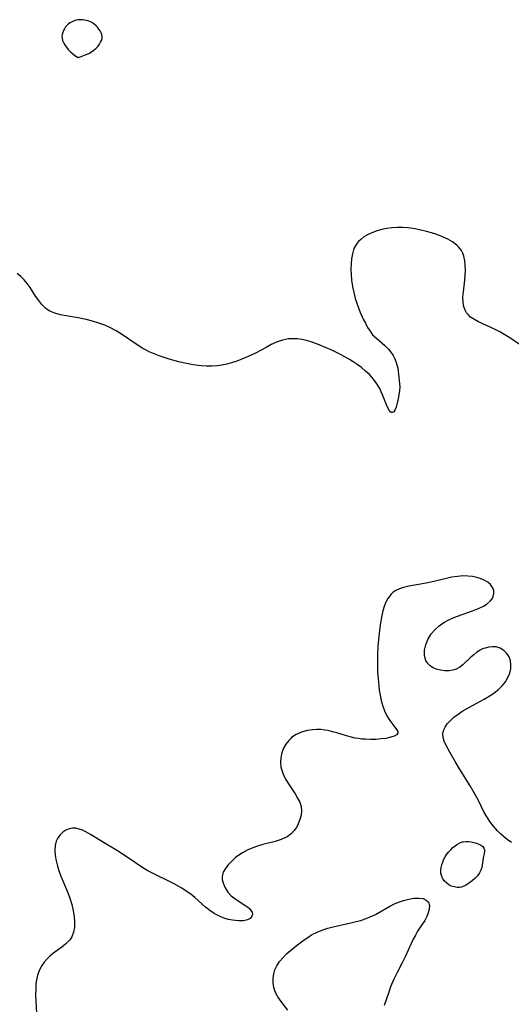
# Model space of a CAD drawing. Header units: metres. Extents: x 1073367 to 1082519, y 1569854 to 1574957.
# Tile 327 of 656: x 1076932 to 1077073, y 1572816 to 1573098. Entities that reach past the tile are written whole.
import ezdxf

# ---------------------------------------------------------------- set-up
doc = ezdxf.new("R2010")
doc.units = ezdxf.units.M
doc.layers.add('CGG_CurvaNivelLidar_v1', color=253, linetype='Continuous', lineweight=30)

msp = doc.modelspace()

# ---------------------------------------------------------------- linework, layer by layer
at = {"layer": 'CGG_CurvaNivelLidar_v1'}
for p, q in [((1076944.5813, 1573095.8865, 69), (1076944.3064, 1573095.3628, 69)), ((1076944.9123, 1573096.3783, 69), (1076944.5813, 1573095.8865, 69)), ((1076945.3009, 1573096.8264, 69), (1076944.9123, 1573096.3783, 69)), ((1076945.7568, 1573097.2262, 69), (1076945.3009, 1573096.8264, 69)), ((1076946.2617, 1573097.5729, 69), (1076945.7568, 1573097.2262, 69)), ((1076946.8029, 1573097.8697, 69), (1076946.2617, 1573097.5729, 69)), ((1076947.3712, 1573098.1151, 69), (1076946.8029, 1573097.8697, 69)), ((1076947.96, 1573098.3028, 69), (1076947.3712, 1573098.1151, 69)), ((1076948.5649, 1573098.4215, 69), (1076947.96, 1573098.3028, 69)), ((1076949.1629, 1573098.4611, 69), (1076948.5649, 1573098.4215, 69)), ((1076949.7666, 1573098.4357, 69), (1076949.1629, 1573098.4611, 69)), ((1076950.3699, 1573098.3559, 69), (1076949.7666, 1573098.4357, 69)), ((1076950.9666, 1573098.2276, 69), (1076950.3699, 1573098.3559, 69)), ((1076951.5499, 1573098.0525, 69), (1076950.9666, 1573098.2276, 69)), ((1076952.1119, 1573097.8279, 69), (1076951.5499, 1573098.0525, 69)), ((1076952.6429, 1573097.5474, 69), (1076952.1119, 1573097.8279, 69)), ((1076953.1712, 1573097.1757, 69), (1076952.6429, 1573097.5474, 69)), ((1076953.6557, 1573096.7466, 69), (1076953.1712, 1573097.1757, 69)), ((1076954.0985, 1573096.2758, 69), (1076953.6557, 1573096.7466, 69)), ((1076954.4977, 1573095.7754, 69), (1076954.0985, 1573096.2758, 69)), ((1076954.8462, 1573095.2542, 69), (1076954.4977, 1573095.7754, 69)), ((1076943.9443, 1573094.2553, 69), (1076943.8816, 1573093.6852, 69)), ((1076943.8816, 1573093.6852, 69), (1076943.9166, 1573093.1182, 69)), ((1076943.9166, 1573093.1182, 69), (1076944.0497, 1573092.5363, 69)), ((1076944.0911, 1573094.8166, 69), (1076943.9443, 1573094.2553, 69)), ((1076944.3064, 1573095.3628, 69), (1076944.0911, 1573094.8166, 69)), ((1076955.1314, 1573094.7189, 69), (1076954.8462, 1573095.2542, 69)), ((1076955.3335, 1573094.1746, 69), (1076955.1314, 1573094.7189, 69)), ((1076955.2166, 1573092.5226, 69), (1076955.378, 1573093.0734, 69)), ((1076955.424, 1573093.6252, 69), (1076955.3335, 1573094.1746, 69)), ((1076955.378, 1573093.0734, 69), (1076955.424, 1573093.6252, 69)), ((1076944.0497, 1573092.5363, 69), (1076944.3138, 1573091.898, 69)), ((1076944.3138, 1573091.898, 69), (1076944.6919, 1573091.228, 69)), ((1076944.6919, 1573091.228, 69), (1076945.1622, 1573090.5565, 69)), ((1076945.1622, 1573090.5565, 69), (1076945.7024, 1573089.9126, 69)), ((1076953.0585, 1573089.769, 69), (1076953.7097, 1573090.3292, 69)), ((1076953.7097, 1573090.3292, 69), (1076954.2475, 1573090.896, 69)), ((1076954.2475, 1573090.896, 69), (1076954.6481, 1573091.4373, 69)), ((1076954.6481, 1573091.4373, 69), (1076954.9667, 1573091.976, 69)), ((1076954.9667, 1573091.976, 69), (1076955.2166, 1573092.5226, 69)), ((1076945.7024, 1573089.9126, 69), (1076946.3495, 1573089.2618, 69)), ((1076946.3495, 1573089.2618, 69), (1076946.9976, 1573088.6939, 69)), ((1076946.9976, 1573088.6939, 69), (1076947.5921, 1573088.2251, 69)), ((1076947.5921, 1573088.2251, 69), (1076948.5, 1573087.5906, 69)), ((1076948.5, 1573087.5906, 69), (1076949.4324, 1573087.8917, 69)), ((1076949.4324, 1573087.8917, 69), (1076950.7959, 1573088.4379, 69)), ((1076950.7959, 1573088.4379, 69), (1076951.5616, 1573088.8106, 69)), ((1076951.5616, 1573088.8106, 69), (1076952.3223, 1573089.2494, 69)), ((1076952.3223, 1573089.2494, 69), (1076953.0585, 1573089.769, 69)), ((1077031.5132, 1573036.7498, 69), (1077030.4913, 1573036.1515, 69)), ((1077032.6134, 1573037.2716, 69), (1077031.5132, 1573036.7498, 69)), ((1077034.1924, 1573037.8664, 69), (1077032.6134, 1573037.2716, 69)), ((1077035.5843, 1573038.2784, 69), (1077034.1924, 1573037.8664, 69)), ((1077037.0194, 1573038.5994, 69), (1077035.5843, 1573038.2784, 69)), ((1077038.4891, 1573038.8107, 69), (1077037.0194, 1573038.5994, 69)), ((1077040.0476, 1573038.8977, 69), (1077038.4891, 1573038.8107, 69)), ((1077041.6256, 1573038.8667, 69), (1077040.0476, 1573038.8977, 69)), ((1077043.2129, 1573038.7385, 69), (1077041.6256, 1573038.8667, 69)), ((1077045.2372, 1573038.4551, 69), (1077043.2129, 1573038.7385, 69)), ((1077046.8352, 1573038.1449, 69), (1077045.2372, 1573038.4551, 69)), ((1077048.411, 1573037.7645, 69), (1077046.8352, 1573038.1449, 69)), ((1077049.9216, 1573037.3263, 69), (1077048.411, 1573037.7645, 69)), ((1077051.3931, 1573036.8341, 69), (1077049.9216, 1573037.3263, 69)), ((1077053.0127, 1573036.2141, 69), (1077051.3931, 1573036.8341, 69)), ((1077028.4137, 1573034.2486, 69), (1077027.6375, 1573032.8513, 69)), ((1077028.9503, 1573034.8885, 69), (1077028.4137, 1573034.2486, 69)), ((1077029.5674, 1573035.4678, 69), (1077028.9503, 1573034.8885, 69)), ((1077030.4913, 1573036.1515, 69), (1077029.5674, 1573035.4678, 69)), ((1077054.5404, 1573035.519, 69), (1077053.0127, 1573036.2141, 69)), ((1077055.9398, 1573034.7232, 69), (1077054.5404, 1573035.519, 69)), ((1077057.1317, 1573033.824, 69), (1077055.9398, 1573034.7232, 69)), ((1077057.6673, 1573033.2997, 69), (1077057.1317, 1573033.824, 69)), ((1077027.1707, 1573031.3215, 69), (1077026.9314, 1573029.9188, 69)), ((1077027.6375, 1573032.8513, 69), (1077027.1707, 1573031.3215, 69)), ((1077058.4429, 1573032.2683, 69), (1077057.6673, 1573033.2997, 69)), ((1077058.8413, 1573031.4775, 69), (1077058.4429, 1573032.2683, 69)), ((1077059.1399, 1573030.6281, 69), (1077058.8413, 1573031.4775, 69)), ((1077026.8038, 1573028.4493, 69), (1077026.771, 1573026.934, 69)), ((1077026.9314, 1573029.9188, 69), (1077026.8038, 1573028.4493, 69)), ((1077059.4174, 1573029.345, 69), (1077059.1399, 1573030.6281, 69)), ((1077059.5566, 1573027.9932, 69), (1077059.4174, 1573029.345, 69)), ((1077059.5886, 1573026.596, 69), (1077059.5566, 1573027.9932, 69)), ((1076932.094, 1573024.8078, 69), (1076931.0277, 1573025.6667, 69)), ((1077026.771, 1573026.934, 69), (1077026.823, 1573025.3903, 69)), ((1077026.823, 1573025.3903, 69), (1077026.9615, 1573023.753, 69)), ((1077059.4265, 1573023.7491, 69), (1077059.5386, 1573025.1736, 69)), ((1077059.5386, 1573025.1736, 69), (1077059.5886, 1573026.596, 69)), ((1076933.0648, 1573023.8379, 69), (1076932.094, 1573024.8078, 69)), ((1076933.9408, 1573022.7783, 69), (1076933.0648, 1573023.8379, 69)), ((1076934.747, 1573021.6221, 69), (1076933.9408, 1573022.7783, 69)), ((1077026.9615, 1573023.753, 69), (1077027.2011, 1573021.9806, 69)), ((1077059.0248, 1573020.4487, 69), (1077059.4265, 1573023.7491, 69)), ((1076936.3411, 1573019.1423, 69), (1076934.747, 1573021.6221, 69)), ((1077027.2011, 1573021.9806, 69), (1077027.555, 1573020.2558, 69)), ((1077027.555, 1573020.2558, 69), (1077028.0146, 1573018.5509, 69)), ((1077058.8992, 1573018.9157, 69), (1077059.0248, 1573020.4487, 69)), ((1076937.2107, 1573017.9018, 69), (1076936.3411, 1573019.1423, 69)), ((1076938.1425, 1573016.7548, 69), (1076937.2107, 1573017.9018, 69)), ((1076939.1662, 1573015.7507, 69), (1076938.1425, 1573016.7548, 69)), ((1077028.0146, 1573018.5509, 69), (1077028.5601, 1573016.8755, 69)), ((1077028.5601, 1573016.8755, 69), (1077029.3444, 1573014.8203, 69)), ((1077058.9134, 1573017.4498, 69), (1077058.8992, 1573018.9157, 69)), ((1077059.1355, 1573016.0819, 69), (1077058.9134, 1573017.4498, 69)), ((1076939.633, 1573015.3845, 69), (1076939.1662, 1573015.7507, 69)), ((1076940.4116, 1573014.8967, 69), (1076939.633, 1573015.3845, 69)), ((1076941.853, 1573014.2773, 69), (1076940.4116, 1573014.8967, 69)), ((1076943.4243, 1573013.8378, 69), (1076941.853, 1573014.2773, 69)), ((1077029.3444, 1573014.8203, 69), (1077030.3132, 1573012.6229, 69)), ((1077059.5824, 1573014.9436, 69), (1077059.1355, 1573016.0819, 69)), ((1077059.9522, 1573014.3575, 69), (1077059.5824, 1573014.9436, 69)), ((1077060.3475, 1573013.8827, 69), (1077059.9522, 1573014.3575, 69)), ((1077061.1085, 1573013.1902, 69), (1077060.3475, 1573013.8827, 69)), ((1076945.0883, 1573013.5067, 69), (1076943.4243, 1573013.8378, 69)), ((1076948.5279, 1573012.9299, 69), (1076945.0883, 1573013.5067, 69)), ((1076950.7975, 1573012.4623, 69), (1076948.5279, 1573012.9299, 69)), ((1076952.621, 1573012.0024, 69), (1076950.7975, 1573012.4623, 69)), ((1076954.4263, 1573011.4594, 69), (1076952.621, 1573012.0024, 69)), ((1076956.1975, 1573010.8189, 69), (1076954.4263, 1573011.4594, 69)), ((1077030.3132, 1573012.6229, 69), (1077030.9203, 1573011.3987, 69)), ((1077030.9203, 1573011.3987, 69), (1077031.5553, 1573010.2246, 69)), ((1077062.1703, 1573012.4673, 69), (1077061.1085, 1573013.1902, 69)), ((1077063.3577, 1573011.8201, 69), (1077062.1703, 1573012.4673, 69)), ((1077067.9562, 1573009.6931, 69), (1077063.3577, 1573011.8201, 69)), ((1076957.8394, 1573010.0957, 69), (1076956.1975, 1573010.8189, 69)), ((1076959.4073, 1573009.2504, 69), (1076957.8394, 1573010.0957, 69)), ((1076960.9289, 1573008.3067, 69), (1076959.4073, 1573009.2504, 69)), ((1076965.49, 1573005.1974, 69), (1076960.9289, 1573008.3067, 69)), ((1077031.5553, 1573010.2246, 69), (1077032.2381, 1573009.1293, 69)), ((1077032.2381, 1573009.1293, 69), (1077033.0016, 1573008.1379, 69)), ((1077069.4501, 1573008.9368, 69), (1077067.9562, 1573009.6931, 69)), ((1077070.9229, 1573008.1174, 69), (1077069.4501, 1573008.9368, 69)), ((1077005.4639, 1573005.9655, 69), (1077003.9326, 1573005.2773, 69)), ((1077007.1349, 1573006.5435, 69), (1077005.4639, 1573005.9655, 69)), ((1077008.8341, 1573006.8963, 69), (1077007.1349, 1573006.5435, 69)), ((1077010.1235, 1573006.9808, 69), (1077008.8341, 1573006.8963, 69)), ((1077011.4226, 1573006.9227, 69), (1077010.1235, 1573006.9808, 69)), ((1077012.7245, 1573006.739, 69), (1077011.4226, 1573006.9227, 69)), ((1077014.0478, 1573006.4386, 69), (1077012.7245, 1573006.739, 69)), ((1077015.3686, 1573006.0487, 69), (1077014.0478, 1573006.4386, 69)), ((1077017.6621, 1573005.2275, 69), (1077015.3686, 1573006.0487, 69)), ((1077033.0016, 1573008.1379, 69), (1077034.1637, 1573006.9983, 69)), ((1077034.1637, 1573006.9983, 69), (1077036.5147, 1573004.9873, 69)), ((1077072.3589, 1573007.2326, 69), (1077070.9229, 1573008.1174, 69)), ((1077075.3278, 1573005.1881, 69), (1077072.3589, 1573007.2326, 69)), ((1076967.0644, 1573004.2151, 69), (1076965.49, 1573005.1974, 69)), ((1076968.2257, 1573003.5757, 69), (1076967.0644, 1573004.2151, 69)), ((1076968.9075, 1573003.2369, 69), (1076968.2257, 1573003.5757, 69)), ((1076970.3084, 1573002.6168, 69), (1076968.9075, 1573003.2369, 69)), ((1076971.7268, 1573002.0771, 69), (1076970.3084, 1573002.6168, 69)), ((1076999.4086, 1573002.8699, 69), (1076998.1956, 1573002.2576, 69)), ((1077002.4128, 1573004.496, 69), (1076999.4086, 1573002.8699, 69)), ((1077003.9326, 1573005.2773, 69), (1077002.4128, 1573004.496, 69)), ((1077019.6728, 1573004.403, 69), (1077017.6621, 1573005.2275, 69)), ((1077021.0569, 1573003.7697, 69), (1077019.6728, 1573004.403, 69)), ((1077023.7319, 1573002.4524, 69), (1077021.0569, 1573003.7697, 69)), ((1077036.5147, 1573004.9873, 69), (1077037.5448, 1573003.9582, 69)), ((1077037.5448, 1573003.9582, 69), (1077038.2423, 1573003.1147, 69)), ((1077038.2423, 1573003.1147, 69), (1077038.8619, 1573002.1733, 69)), ((1076973.1685, 1573001.5931, 69), (1076971.7268, 1573002.0771, 69)), ((1076974.6251, 1573001.1469, 69), (1076973.1685, 1573001.5931, 69)), ((1076977.378, 1573000.3641, 69), (1076974.6251, 1573001.1469, 69)), ((1076978.6736, 1573000.0341, 69), (1076977.378, 1573000.3641, 69)), ((1076980.095, 1572999.7297, 69), (1076978.6736, 1573000.0341, 69)), ((1076992.4964, 1573000.0354, 69), (1076991.1485, 1572999.6892, 69)), ((1076994.014, 1573000.5177, 69), (1076992.4964, 1573000.0354, 69)), ((1076995.5104, 1573001.0763, 69), (1076994.014, 1573000.5177, 69)), ((1076996.864, 1573001.6427, 69), (1076995.5104, 1573001.0763, 69)), ((1076998.1956, 1573002.2576, 69), (1076996.864, 1573001.6427, 69)), ((1077025.053, 1573001.7466, 69), (1077023.7319, 1573002.4524, 69)), ((1077026.3503, 1573000.9995, 69), (1077025.053, 1573001.7466, 69)), ((1077027.4544, 1573000.3088, 69), (1077026.3503, 1573000.9995, 69)), ((1077028.5307, 1572999.5851, 69), (1077027.4544, 1573000.3088, 69)), ((1077038.8619, 1573002.1733, 69), (1077039.3727, 1573001.1682, 69)), ((1077039.3727, 1573001.1682, 69), (1077039.7766, 1573000.1136, 69)), ((1077039.7766, 1573000.1136, 69), (1077040.1936, 1572998.4921, 69)), ((1076981.5278, 1572999.4838, 69), (1076980.095, 1572999.7297, 69)), ((1076982.9681, 1572999.296, 69), (1076981.5278, 1572999.4838, 69)), ((1076983.842, 1572999.2123, 69), (1076982.9681, 1572999.296, 69)), ((1076985.3682, 1572999.1294, 69), (1076983.842, 1572999.2123, 69)), ((1076986.8939, 1572999.1336, 69), (1076985.3682, 1572999.1294, 69)), ((1076988.4142, 1572999.2351, 69), (1076986.8939, 1572999.1336, 69)), ((1076989.7868, 1572999.4204, 69), (1076988.4142, 1572999.2351, 69)), ((1076991.1485, 1572999.6892, 69), (1076989.7868, 1572999.4204, 69)), ((1077029.7814, 1572998.6762, 69), (1077028.5307, 1572999.5851, 69)), ((1077030.9706, 1572997.715, 69), (1077029.7814, 1572998.6762, 69)), ((1077032.0766, 1572996.6871, 69), (1077030.9706, 1572997.715, 69)), ((1077040.1936, 1572998.4921, 69), (1077040.4565, 1572996.8461, 69)), ((1077033.2129, 1572995.4174, 69), (1077032.0766, 1572996.6871, 69)), ((1077034.2047, 1572994.067, 69), (1077033.2129, 1572995.4174, 69)), ((1077040.4565, 1572996.8461, 69), (1077040.723, 1572994.1553, 69)), ((1077040.723, 1572994.1553, 69), (1077040.7473, 1572993.1119, 69)), ((1077035.041, 1572992.6615, 69), (1077034.2047, 1572994.067, 69)), ((1077035.478, 1572991.77, 69), (1077035.041, 1572992.6615, 69)), ((1077035.8607, 1572990.8804, 69), (1077035.478, 1572991.77, 69)), ((1077040.6692, 1572992.0833, 69), (1077040.3024, 1572989.7363, 69)), ((1077040.7473, 1572993.1119, 69), (1077040.6692, 1572992.0833, 69)), ((1077036.9268, 1572988.05, 69), (1077035.8607, 1572990.8804, 69)), ((1077040.0475, 1572988.478, 69), (1077039.746, 1572987.3631, 69)), ((1077040.3024, 1572989.7363, 69), (1077040.0475, 1572988.478, 69)), ((1077037.4106, 1572986.9198, 69), (1077036.9268, 1572988.05, 69)), ((1077037.9264, 1572986.1199, 69), (1077037.4106, 1572986.9198, 69)), ((1077038.3023, 1572985.8391, 69), (1077037.9264, 1572986.1199, 69)), ((1077038.6043, 1572985.7873, 69), (1077038.3023, 1572985.8391, 69)), ((1077038.8823, 1572985.8874, 69), (1077038.6043, 1572985.7873, 69)), ((1077039.0549, 1572986.0281, 69), (1077038.8823, 1572985.8874, 69)), ((1077039.3783, 1572986.4763, 69), (1077039.0549, 1572986.0281, 69)), ((1077039.746, 1572987.3631, 69), (1077039.3783, 1572986.4763, 69)), ((1077054.156, 1572938.2375, 69.5), (1077049.6864, 1572937.1484, 69.5)), ((1077055.7482, 1572938.5696, 69.5), (1077054.156, 1572938.2375, 69.5)), ((1077057.3318, 1572938.8152, 69.5), (1077055.7482, 1572938.5696, 69.5)), ((1077058.8979, 1572938.9357, 69.5), (1077057.3318, 1572938.8152, 69.5)), ((1077060.2628, 1572938.9098, 69.5), (1077058.8979, 1572938.9357, 69.5)), ((1077061.5895, 1572938.7655, 69.5), (1077060.2628, 1572938.9098, 69.5)), ((1077062.8596, 1572938.5134, 69.5), (1077061.5895, 1572938.7655, 69.5)), ((1077063.8322, 1572938.2328, 69.5), (1077062.8596, 1572938.5134, 69.5)), ((1077064.9892, 1572937.7632, 69.5), (1077063.8322, 1572938.2328, 69.5)), ((1077065.9996, 1572937.1753, 69.5), (1077064.9892, 1572937.7632, 69.5)), ((1077040.6846, 1572935.2652, 69.5), (1077039.6132, 1572934.7319, 69.5)), ((1077041.851, 1572935.6654, 69.5), (1077040.6846, 1572935.2652, 69.5)), ((1077043.3876, 1572936.0236, 69.5), (1077041.851, 1572935.6654, 69.5)), ((1077048.38, 1572936.8657, 69.5), (1077043.3876, 1572936.0236, 69.5)), ((1077049.6864, 1572937.1484, 69.5), (1077048.38, 1572936.8657, 69.5)), ((1077066.8201, 1572936.4682, 69.5), (1077065.9996, 1572937.1753, 69.5)), ((1077067.3906, 1572935.6721, 69.5), (1077066.8201, 1572936.4682, 69.5)), ((1077067.7177, 1572934.8003, 69.5), (1077067.3906, 1572935.6721, 69.5)), ((1077067.7816, 1572933.9364, 69.5), (1077067.7177, 1572934.8003, 69.5)), ((1077037.3595, 1572932.5123, 69.5), (1077036.7658, 1572931.4127, 69.5)), ((1077038.285, 1572933.6847, 69.5), (1077037.3595, 1572932.5123, 69.5)), ((1077038.9147, 1572934.2495, 69.5), (1077038.285, 1572933.6847, 69.5)), ((1077039.6132, 1572934.7319, 69.5), (1077038.9147, 1572934.2495, 69.5)), ((1077066.7236, 1572931.7391, 69.5), (1077067.2293, 1572932.373, 69.5)), ((1077067.2293, 1572932.373, 69.5), (1077067.5808, 1572933.0513, 69.5)), ((1077067.5808, 1572933.0513, 69.5), (1077067.7816, 1572933.9364, 69.5)), ((1077036.2957, 1572930.2109, 69.5), (1077035.9275, 1572928.924, 69.5)), ((1077036.7658, 1572931.4127, 69.5), (1077036.2957, 1572930.2109, 69.5)), ((1077061.6229, 1572928.9131, 69.5), (1077063.5773, 1572929.7098, 69.5)), ((1077063.5773, 1572929.7098, 69.5), (1077064.7831, 1572930.3142, 69.5)), ((1077064.7831, 1572930.3142, 69.5), (1077065.8475, 1572930.985, 69.5)), ((1077065.8475, 1572930.985, 69.5), (1077066.7236, 1572931.7391, 69.5)), ((1077035.6324, 1572927.5754, 69.5), (1077035.1711, 1572924.8941, 69.5)), ((1077035.9275, 1572928.924, 69.5), (1077035.6324, 1572927.5754, 69.5)), ((1077053.3791, 1572925.5675, 69.5), (1077054.8339, 1572926.387, 69.5)), ((1077054.8339, 1572926.387, 69.5), (1077056.0827, 1572926.946, 69.5)), ((1077056.0827, 1572926.946, 69.5), (1077057.3726, 1572927.4366, 69.5)), ((1077057.3726, 1572927.4366, 69.5), (1077061.6229, 1572928.9131, 69.5)), ((1077035.1711, 1572924.8941, 69.5), (1077034.7597, 1572921.7248, 69.5)), ((1077049.819, 1572922.3478, 69.5), (1077050.841, 1572923.5375, 69.5)), ((1077050.841, 1572923.5375, 69.5), (1077052.0396, 1572924.6131, 69.5)), ((1077052.0396, 1572924.6131, 69.5), (1077053.3791, 1572925.5675, 69.5)), ((1077034.7597, 1572921.7248, 69.5), (1077034.5007, 1572918.7046, 69.5)), ((1077048.2401, 1572919.1892, 69.5), (1077048.8275, 1572920.6949, 69.5)), ((1077048.8275, 1572920.6949, 69.5), (1077049.667, 1572922.1358, 69.5)), ((1077049.667, 1572922.1358, 69.5), (1077049.819, 1572922.3478, 69.5)), ((1077034.5007, 1572918.7046, 69.5), (1077034.3763, 1572916.2042, 69.5)), ((1077047.9142, 1572917.6778, 69.5), (1077048.2401, 1572919.1892, 69.5)), ((1077064.5256, 1572918.0064, 69.5), (1077063.8068, 1572917.6534, 69.5)), ((1077065.2669, 1572918.2849, 69.5), (1077064.5256, 1572918.0064, 69.5)), ((1077066.3172, 1572918.5541, 69.5), (1077065.2669, 1572918.2849, 69.5)), ((1077067.3646, 1572918.6679, 69.5), (1077066.3172, 1572918.5541, 69.5)), ((1077068.3833, 1572918.5976, 69.5), (1077067.3646, 1572918.6679, 69.5)), ((1077069.5825, 1572918.2179, 69.5), (1077068.3833, 1572918.5976, 69.5)), ((1077070.651, 1572917.5536, 69.5), (1077069.5825, 1572918.2179, 69.5)), ((1077034.3763, 1572916.2042, 69.5), (1077034.3472, 1572914.8409, 69.5)), ((1077047.8827, 1572916.221, 69.5), (1077047.9142, 1572917.6778, 69.5)), ((1077048.0219, 1572915.4168, 69.5), (1077047.8827, 1572916.221, 69.5)), ((1077048.2873, 1572914.6708, 69.5), (1077048.0219, 1572915.4168, 69.5)), ((1077061.1934, 1572915.6252, 69.5), (1077058.9039, 1572913.4652, 69.5)), ((1077062.0271, 1572916.3737, 69.5), (1077061.1934, 1572915.6252, 69.5)), ((1077062.8939, 1572917.0638, 69.5), (1077062.0271, 1572916.3737, 69.5)), ((1077063.8068, 1572917.6534, 69.5), (1077062.8939, 1572917.0638, 69.5)), ((1077071.5368, 1572916.6492, 69.5), (1077070.651, 1572917.5536, 69.5)), ((1077072.1111, 1572915.7056, 69.5), (1077071.5368, 1572916.6492, 69.5)), ((1077072.4942, 1572914.6481, 69.5), (1077072.1111, 1572915.7056, 69.5)), ((1077034.3472, 1572914.8409, 69.5), (1077034.3501, 1572913.4784, 69.5)), ((1077034.3501, 1572913.4784, 69.5), (1077034.4178, 1572911.4609, 69.5)), ((1077048.9058, 1572913.7217, 69.5), (1077048.2873, 1572914.6708, 69.5)), ((1077049.6179, 1572913.0702, 69.5), (1077048.9058, 1572913.7217, 69.5)), ((1077050.3897, 1572912.5935, 69.5), (1077049.6179, 1572913.0702, 69.5)), ((1077051.2465, 1572912.2282, 69.5), (1077050.3897, 1572912.5935, 69.5)), ((1077052.4474, 1572911.9144, 69.5), (1077051.2465, 1572912.2282, 69.5)), ((1077057.9793, 1572912.7423, 69.5), (1077056.9877, 1572912.1985, 69.5)), ((1077058.9039, 1572913.4652, 69.5), (1077057.9793, 1572912.7423, 69.5)), ((1077072.3191, 1572911.0345, 69.5), (1077072.609, 1572912.2802, 69.5)), ((1077072.6685, 1572913.5135, 69.5), (1077072.4942, 1572914.6481, 69.5)), ((1077072.609, 1572912.2802, 69.5), (1077072.6685, 1572913.5135, 69.5)), ((1077034.4178, 1572911.4609, 69.5), (1077034.5482, 1572909.4586, 69.5)), ((1077034.5482, 1572909.4586, 69.5), (1077034.7244, 1572907.5793, 69.5)), ((1077053.6953, 1572911.7659, 69.5), (1077052.4474, 1572911.9144, 69.5)), ((1077054.9398, 1572911.7691, 69.5), (1077053.6953, 1572911.7659, 69.5)), ((1077055.9935, 1572911.9017, 69.5), (1077054.9398, 1572911.7691, 69.5)), ((1077056.9877, 1572912.1985, 69.5), (1077055.9935, 1572911.9017, 69.5)), ((1077071.0775, 1572908.5984, 69.5), (1077071.8148, 1572909.8114, 69.5)), ((1077071.8148, 1572909.8114, 69.5), (1077072.3191, 1572911.0345, 69.5)), ((1077034.7244, 1572907.5793, 69.5), (1077034.8967, 1572906.2281, 69.5)), ((1077069.0862, 1572906.3997, 69.5), (1077070.1572, 1572907.457, 69.5)), ((1077070.1572, 1572907.457, 69.5), (1077071.0775, 1572908.5984, 69.5)), ((1077034.8967, 1572906.2281, 69.5), (1077035.1106, 1572904.9013, 69.5)), ((1077035.1106, 1572904.9013, 69.5), (1077035.3698, 1572903.6064, 69.5)), ((1077064.9988, 1572903.6578, 69.5), (1077067.182, 1572904.9639, 69.5)), ((1077067.182, 1572904.9639, 69.5), (1077067.887, 1572905.4425, 69.5)), ((1077067.887, 1572905.4425, 69.5), (1077069.0862, 1572906.3997, 69.5)), ((1077035.3698, 1572903.6064, 69.5), (1077035.8124, 1572901.8936, 69.5)), ((1077035.8124, 1572901.8936, 69.5), (1077036.3827, 1572900.2891, 69.5)), ((1077058.8878, 1572900.2455, 69.5), (1077060.799, 1572901.3481, 69.5)), ((1077060.799, 1572901.3481, 69.5), (1077064.9988, 1572903.6578, 69.5)), ((1077036.3827, 1572900.2891, 69.5), (1077037.1058, 1572898.8135, 69.5)), ((1077037.1058, 1572898.8135, 69.5), (1077037.9199, 1572897.4937, 69.5)), ((1077055.2063, 1572897.4094, 69.5), (1077056.3006, 1572898.4091, 69.5)), ((1077056.3006, 1572898.4091, 69.5), (1077057.5387, 1572899.3555, 69.5)), ((1077057.5387, 1572899.3555, 69.5), (1077058.8878, 1572900.2455, 69.5)), ((1077037.9199, 1572897.4937, 69.5), (1077038.7494, 1572896.3476, 69.5)), ((1077038.7494, 1572896.3476, 69.5), (1077039.8718, 1572894.8893, 69.5)), ((1077053.3361, 1572894.6052, 69.5), (1077053.7714, 1572895.5658, 69.5)), ((1077053.7714, 1572895.5658, 69.5), (1077054.4062, 1572896.5031, 69.5)), ((1077054.4062, 1572896.5031, 69.5), (1077055.2063, 1572897.4094, 69.5)), ((1077009.7685, 1572892.5758, 69.5), (1077009.4989, 1572892.3506, 69.5)), ((1077011.0899, 1572893.4437, 69.5), (1077009.7685, 1572892.5758, 69.5)), ((1077012.5727, 1572894.1115, 69.5), (1077011.0899, 1572893.4437, 69.5)), ((1077014.1712, 1572894.5861, 69.5), (1077012.5727, 1572894.1115, 69.5)), ((1077015.8499, 1572894.8591, 69.5), (1077014.1712, 1572894.5861, 69.5)), ((1077017.0357, 1572894.9202, 69.5), (1077015.8499, 1572894.8591, 69.5)), ((1077018.2361, 1572894.8773, 69.5), (1077017.0357, 1572894.9202, 69.5)), ((1077019.2495, 1572894.7622, 69.5), (1077018.2361, 1572894.8773, 69.5)), ((1077020.2633, 1572894.5833, 69.5), (1077019.2495, 1572894.7622, 69.5)), ((1077021.5056, 1572894.2913, 69.5), (1077020.2633, 1572894.5833, 69.5)), ((1077022.7436, 1572893.9435, 69.5), (1077021.5056, 1572894.2913, 69.5)), ((1077025.45, 1572893.1091, 69.5), (1077022.7436, 1572893.9435, 69.5)), ((1077026.9241, 1572892.695, 69.5), (1077025.45, 1572893.1091, 69.5)), ((1077027.9094, 1572892.4676, 69.5), (1077026.9241, 1572892.695, 69.5)), ((1077028.8964, 1572892.292, 69.5), (1077027.9094, 1572892.4676, 69.5)), ((1077038.2567, 1572892.6697, 69.5), (1077036.7331, 1572892.357, 69.5)), ((1077039.2023, 1572892.9813, 69.5), (1077038.2567, 1572892.6697, 69.5)), ((1077039.8833, 1572893.3613, 69.5), (1077039.2023, 1572892.9813, 69.5)), ((1077039.8718, 1572894.8893, 69.5), (1077040.178, 1572894.3155, 69.5)), ((1077040.22, 1572893.8219, 69.5), (1077039.8833, 1572893.3613, 69.5)), ((1077040.178, 1572894.3155, 69.5), (1077040.22, 1572893.8219, 69.5)), ((1077053.1437, 1572893.6272, 69.5), (1077053.3361, 1572894.6052, 69.5)), ((1077053.2284, 1572892.6179, 69.5), (1077053.1437, 1572893.6272, 69.5)), ((1077053.542, 1572891.5865, 69.5), (1077053.2284, 1572892.6179, 69.5)), ((1077008.1025, 1572890.7299, 69.5), (1077007.4351, 1572889.5316, 69.5)), ((1077008.9418, 1572891.8071, 69.5), (1077008.1025, 1572890.7299, 69.5)), ((1077009.4989, 1572892.3506, 69.5), (1077008.9418, 1572891.8071, 69.5)), ((1077029.879, 1572892.1745, 69.5), (1077028.8964, 1572892.292, 69.5)), ((1077030.859, 1572892.1039, 69.5), (1077029.879, 1572892.1745, 69.5)), ((1077032.4131, 1572892.0608, 69.5), (1077030.859, 1572892.1039, 69.5)), ((1077033.9299, 1572892.0916, 69.5), (1077032.4131, 1572892.0608, 69.5)), ((1077035.3811, 1572892.1905, 69.5), (1077033.9299, 1572892.0916, 69.5)), ((1077036.7331, 1572892.357, 69.5), (1077035.3811, 1572892.1905, 69.5)), ((1077054.0166, 1572890.5222, 69.5), (1077053.542, 1572891.5865, 69.5)), ((1077055.2369, 1572888.226, 69.5), (1077054.0166, 1572890.5222, 69.5)), ((1077006.6425, 1572886.9006, 69.5), (1077006.5544, 1572885.4974, 69.5)), ((1077006.9434, 1572888.2459, 69.5), (1077006.6425, 1572886.9006, 69.5)), ((1077007.4351, 1572889.5316, 69.5), (1077006.9434, 1572888.2459, 69.5)), ((1077056.6394, 1572885.7307, 69.5), (1077055.2369, 1572888.226, 69.5)), ((1077006.5544, 1572885.4974, 69.5), (1077006.7, 1572884.0884, 69.5)), ((1077006.7, 1572884.0884, 69.5), (1077007.0045, 1572882.9354, 69.5)), ((1077057.8969, 1572883.6024, 69.5), (1077056.6394, 1572885.7307, 69.5)), ((1077007.0045, 1572882.9354, 69.5), (1077007.4518, 1572881.8052, 69.5)), ((1077007.4518, 1572881.8052, 69.5), (1077008.089, 1572880.5647, 69.5)), ((1077060.9496, 1572878.7811, 69.5), (1077057.8969, 1572883.6024, 69.5)), ((1077008.089, 1572880.5647, 69.5), (1077008.8184, 1572879.3527, 69.5)), ((1077008.8184, 1572879.3527, 69.5), (1077010.7363, 1572876.4338, 69.5)), ((1077061.7674, 1572877.439, 69.5), (1077060.9496, 1572878.7811, 69.5)), ((1077010.7363, 1572876.4338, 69.5), (1077011.4716, 1572875.2436, 69.5)), ((1077062.5307, 1572876.1019, 69.5), (1077061.7674, 1572877.439, 69.5)), ((1077063.2504, 1572874.7548, 69.5), (1077062.5307, 1572876.1019, 69.5)), ((1077011.4716, 1572875.2436, 69.5), (1077012.0734, 1572874.0595, 69.5)), ((1077012.0734, 1572874.0595, 69.5), (1077012.4632, 1572872.8608, 69.5)), ((1077012.4632, 1572872.8608, 69.5), (1077012.5798, 1572871.628, 69.5)), ((1077065.0245, 1572871.1495, 69.5), (1077063.2504, 1572874.7548, 69.5)), ((1077012.458, 1572870.3783, 69.5), (1077012.1504, 1572869.1304, 69.5)), ((1077012.5798, 1572871.628, 69.5), (1077012.458, 1572870.3783, 69.5)), ((1077065.616, 1572870.0585, 69.5), (1077065.0245, 1572871.1495, 69.5)), ((1077066.5752, 1572868.5766, 69.5), (1077065.616, 1572870.0585, 69.5)), ((1077011.6594, 1572867.8377, 69.5), (1077011.1399, 1572866.8497, 69.5)), ((1077012.1504, 1572869.1304, 69.5), (1077011.6594, 1572867.8377, 69.5)), ((1077067.6593, 1572867.1734, 69.5), (1077066.5752, 1572868.5766, 69.5)), ((1077068.8442, 1572865.8468, 69.5), (1077067.6593, 1572867.1734, 69.5)), ((1076943.3263, 1572864.7329, 69.5), (1076942.6725, 1572863.8703, 69.5)), ((1076944.1173, 1572865.4578, 69.5), (1076943.3263, 1572864.7329, 69.5)), ((1076945.0159, 1572866.0258, 69.5), (1076944.1173, 1572865.4578, 69.5)), ((1076945.9192, 1572866.3899, 69.5), (1076945.0159, 1572866.0258, 69.5)), ((1076946.8698, 1572866.5818, 69.5), (1076945.9192, 1572866.3899, 69.5)), ((1076947.8464, 1572866.5794, 69.5), (1076946.8698, 1572866.5818, 69.5)), ((1076948.7935, 1572866.3803, 69.5), (1076947.8464, 1572866.5794, 69.5)), ((1076949.7519, 1572866.0227, 69.5), (1076948.7935, 1572866.3803, 69.5)), ((1076950.7281, 1572865.5483, 69.5), (1076949.7519, 1572866.0227, 69.5)), ((1076952.0566, 1572864.7992, 69.5), (1076950.7281, 1572865.5483, 69.5)), ((1076956.2716, 1572862.1925, 69.5), (1076952.0566, 1572864.7992, 69.5)), ((1077009.7425, 1572865.1021, 69.5), (1077008.5205, 1572864.1814, 69.5)), ((1077010.5034, 1572865.9294, 69.5), (1077009.7425, 1572865.1021, 69.5)), ((1077011.1399, 1572866.8497, 69.5), (1077010.5034, 1572865.9294, 69.5)), ((1077069.7592, 1572864.9339, 69.5), (1077068.8442, 1572865.8468, 69.5)), ((1077070.393, 1572864.3549, 69.5), (1077069.7592, 1572864.9339, 69.5)), ((1077071.5937, 1572863.385, 69.5), (1077070.393, 1572864.3549, 69.5)), ((1076941.8974, 1572861.6254, 69.5), (1076941.8378, 1572860.247, 69.5)), ((1076942.1929, 1572862.8814, 69.5), (1076941.8974, 1572861.6254, 69.5)), ((1076942.6725, 1572863.8703, 69.5), (1076942.1929, 1572862.8814, 69.5)), ((1076959.7948, 1572860.094, 69.5), (1076956.2716, 1572862.1925, 69.5)), ((1076999.7194, 1572861.4024, 69.5), (1076998.8977, 1572861.1166, 69.5)), ((1077001.5095, 1572861.917, 69.5), (1076999.7194, 1572861.4024, 69.5)), ((1077005.0726, 1572862.8158, 69.5), (1077001.5095, 1572861.917, 69.5)), ((1077006.7491, 1572863.3483, 69.5), (1077005.0726, 1572862.8158, 69.5)), ((1077007.6579, 1572863.7248, 69.5), (1077006.7491, 1572863.3483, 69.5)), ((1077008.5205, 1572864.1814, 69.5), (1077007.6579, 1572863.7248, 69.5)), ((1077056.0377, 1572861.0404, 69.5), (1077056.6808, 1572861.5776, 69.5)), ((1077056.6808, 1572861.5776, 69.5), (1077057.3498, 1572862.0463, 69.5)), ((1077057.3498, 1572862.0463, 69.5), (1077058.0452, 1572862.424, 69.5)), ((1077058.0452, 1572862.424, 69.5), (1077058.7696, 1572862.6797, 69.5)), ((1077058.7696, 1572862.6797, 69.5), (1077059.0041, 1572862.7293, 69.5)), ((1077059.0041, 1572862.7293, 69.5), (1077059.7561, 1572862.8012, 69.5)), ((1077059.7561, 1572862.8012, 69.5), (1077060.526, 1572862.7726, 69.5)), ((1077060.526, 1572862.7726, 69.5), (1077061.2989, 1572862.6672, 69.5)), ((1077061.2989, 1572862.6672, 69.5), (1077062.0592, 1572862.5015, 69.5)), ((1077062.0592, 1572862.5015, 69.5), (1077062.7897, 1572862.285, 69.5)), ((1077062.7897, 1572862.285, 69.5), (1077063.4693, 1572862.0212, 69.5)), ((1077063.4693, 1572862.0212, 69.5), (1077064.0715, 1572861.7083, 69.5)), ((1077064.0715, 1572861.7083, 69.5), (1077064.562, 1572861.3384, 69.5)), ((1077072.8659, 1572862.492, 69.5), (1077071.5937, 1572863.385, 69.5)), ((1076941.8378, 1572860.247, 69.5), (1076941.9639, 1572858.7904, 69.5)), ((1076941.9639, 1572858.7904, 69.5), (1076942.2278, 1572857.2813, 69.5)), ((1076962.853, 1572858.1216, 69.5), (1076959.7948, 1572860.094, 69.5)), ((1076994.6426, 1572858.8803, 69.5), (1076993.6995, 1572858.1806, 69.5)), ((1076995.6487, 1572859.5316, 69.5), (1076994.6426, 1572858.8803, 69.5)), ((1076997.2276, 1572860.3949, 69.5), (1076995.6487, 1572859.5316, 69.5)), ((1076998.8977, 1572861.1166, 69.5), (1076997.2276, 1572860.3949, 69.5)), ((1077053.8297, 1572858.4264, 69.5), (1077054.3066, 1572859.1409, 69.5)), ((1077054.3066, 1572859.1409, 69.5), (1077054.8427, 1572859.8152, 69.5)), ((1077054.8427, 1572859.8152, 69.5), (1077055.4231, 1572860.4498, 69.5)), ((1077055.4231, 1572860.4498, 69.5), (1077056.0377, 1572861.0404, 69.5)), ((1077064.562, 1572861.3384, 69.5), (1077064.896, 1572860.8973, 69.5)), ((1077064.9712, 1572859.3201, 69.5), (1077064.7276, 1572858.0511, 69.5)), ((1077064.896, 1572860.8973, 69.5), (1077065.032, 1572860.4272, 69.5)), ((1077065.0429, 1572859.8976, 69.5), (1077064.9712, 1572859.3201, 69.5)), ((1077065.032, 1572860.4272, 69.5), (1077065.0429, 1572859.8976, 69.5)), ((1076942.2278, 1572857.2813, 69.5), (1076942.6011, 1572855.7298, 69.5)), ((1076967.1041, 1572855.2795, 69.5), (1076962.853, 1572858.1216, 69.5)), ((1076991.5785, 1572856.1409, 69.5), (1076990.7685, 1572855.0768, 69.5)), ((1076992.564, 1572857.1853, 69.5), (1076991.5785, 1572856.1409, 69.5)), ((1076993.6995, 1572858.1806, 69.5), (1076992.564, 1572857.1853, 69.5)), ((1077052.6549, 1572855.3228, 69.5), (1077052.8449, 1572856.1216, 69.5)), ((1077052.8449, 1572856.1216, 69.5), (1077053.106, 1572856.912, 69.5)), ((1077053.106, 1572856.912, 69.5), (1077053.4334, 1572857.684, 69.5)), ((1077053.4334, 1572857.684, 69.5), (1077053.8297, 1572858.4264, 69.5)), ((1077064.4172, 1572856.0101, 69.5), (1077064.2862, 1572855.3139, 69.5)), ((1077064.7276, 1572858.0511, 69.5), (1077064.4172, 1572856.0101, 69.5)), ((1076942.6011, 1572855.7298, 69.5), (1076943.0851, 1572854.1717, 69.5)), ((1076943.0851, 1572854.1717, 69.5), (1076943.5972, 1572852.8313, 69.5)), ((1076968.5513, 1572854.3964, 69.5), (1076967.1041, 1572855.2795, 69.5)), ((1076969.2985, 1572853.9746, 69.5), (1076968.5513, 1572854.3964, 69.5)), ((1076970.9735, 1572853.1041, 69.5), (1076969.2985, 1572853.9746, 69.5)), ((1076974.3624, 1572851.4733, 69.5), (1076970.9735, 1572853.1041, 69.5)), ((1076990.0113, 1572853.6258, 69.5), (1076989.8153, 1572852.7506, 69.5)), ((1076990.1717, 1572854.0211, 69.5), (1076990.0113, 1572853.6258, 69.5)), ((1076990.7685, 1572855.0768, 69.5), (1076990.1717, 1572854.0211, 69.5)), ((1077052.5488, 1572854.525, 69.5), (1077052.6549, 1572855.3228, 69.5)), ((1077052.5492, 1572853.7381, 69.5), (1077052.5488, 1572854.525, 69.5)), ((1077052.7098, 1572853.006, 69.5), (1077052.5492, 1572853.7381, 69.5)), ((1077053.0538, 1572852.268, 69.5), (1077052.7098, 1572853.006, 69.5)), ((1077063.0771, 1572852.9913, 69.5), (1077062.3513, 1572852.215, 69.5)), ((1077063.6697, 1572853.8174, 69.5), (1077063.0771, 1572852.9913, 69.5)), ((1077064.0474, 1572854.5748, 69.5), (1077063.6697, 1572853.8174, 69.5)), ((1077064.2862, 1572855.3139, 69.5), (1077064.0474, 1572854.5748, 69.5)), ((1076943.5972, 1572852.8313, 69.5), (1076945.4797, 1572848.3467, 69.5)), ((1076976.0313, 1572850.637, 69.5), (1076974.3624, 1572851.4733, 69.5)), ((1076978.2253, 1572849.409, 69.5), (1076976.0313, 1572850.637, 69.5)), ((1076989.8153, 1572852.7506, 69.5), (1076989.8667, 1572851.8203, 69.5)), ((1076989.8667, 1572851.8203, 69.5), (1076990.1884, 1572850.6694, 69.5)), ((1076990.1884, 1572850.6694, 69.5), (1076990.739, 1572849.4768, 69.5)), ((1077053.5509, 1572851.5625, 69.5), (1077053.0538, 1572852.268, 69.5)), ((1077054.1704, 1572850.9276, 69.5), (1077053.5509, 1572851.5625, 69.5)), ((1077054.8815, 1572850.3994, 69.5), (1077054.1704, 1572850.9276, 69.5)), ((1077055.6517, 1572850.009, 69.5), (1077054.8815, 1572850.3994, 69.5)), ((1077059.9594, 1572850.4053, 69.5), (1077058.9128, 1572849.8639, 69.5)), ((1077060.7345, 1572850.9008, 69.5), (1077059.9594, 1572850.4053, 69.5)), ((1077061.5511, 1572851.5108, 69.5), (1077060.7345, 1572850.9008, 69.5)), ((1077062.3513, 1572852.215, 69.5), (1077061.5511, 1572851.5108, 69.5)), ((1076945.4797, 1572848.3467, 69.5), (1076946.1487, 1572846.527, 69.5)), ((1076979.5547, 1572848.5817, 69.5), (1076978.2253, 1572849.409, 69.5)), ((1076980.8256, 1572847.7066, 69.5), (1076979.5547, 1572848.5817, 69.5)), ((1076982.0194, 1572846.7713, 69.5), (1076980.8256, 1572847.7066, 69.5)), ((1076990.739, 1572849.4768, 69.5), (1076991.4936, 1572848.3129, 69.5)), ((1076991.4936, 1572848.3129, 69.5), (1076992.443, 1572847.2511, 69.5)), ((1077056.4805, 1572849.7604, 69.5), (1077055.6517, 1572850.009, 69.5)), ((1077057.257, 1572849.6459, 69.5), (1077056.4805, 1572849.7604, 69.5)), ((1077057.9044, 1572849.6252, 69.5), (1077057.257, 1572849.6459, 69.5)), ((1077058.3453, 1572849.6607, 69.5), (1077057.9044, 1572849.6252, 69.5)), ((1077058.5, 1572849.7213, 69.5), (1077058.3453, 1572849.6607, 69.5)), ((1077058.9128, 1572849.8639, 69.5), (1077058.5, 1572849.7213, 69.5)), ((1076946.1487, 1572846.527, 69.5), (1076946.7212, 1572844.7045, 69.5)), ((1076946.7212, 1572844.7045, 69.5), (1076947.1491, 1572842.9319, 69.5)), ((1076985.0791, 1572843.9682, 69.5), (1076982.0194, 1572846.7713, 69.5)), ((1076992.443, 1572847.2511, 69.5), (1076993.5519, 1572846.3575, 69.5)), ((1076993.5519, 1572846.3575, 69.5), (1076996.5898, 1572844.3805, 69.5)), ((1077038.1072, 1572844.3321, 69.5), (1077039.4732, 1572845.0131, 69.5)), ((1077039.4732, 1572845.0131, 69.5), (1077040.6637, 1572845.5048, 69.5)), ((1077040.6637, 1572845.5048, 69.5), (1077041.8582, 1572845.9099, 69.5)), ((1077041.8582, 1572845.9099, 69.5), (1077043.351, 1572846.3014, 69.5)), ((1077043.351, 1572846.3014, 69.5), (1077044.788, 1572846.5394, 69.5)), ((1077044.788, 1572846.5394, 69.5), (1077046.2129, 1572846.5924, 69.5)), ((1077046.2129, 1572846.5924, 69.5), (1077047.4601, 1572846.4076, 69.5)), ((1077047.4601, 1572846.4076, 69.5), (1077048.3684, 1572846.0057, 69.5)), ((1077048.3684, 1572846.0057, 69.5), (1077048.9882, 1572845.376, 69.5)), ((1077048.9882, 1572845.376, 69.5), (1077049.2646, 1572844.48, 69.5)), ((1077049.2646, 1572844.48, 69.5), (1077049.214, 1572843.4028, 69.5)), ((1076947.1491, 1572842.9319, 69.5), (1076947.4102, 1572841.2775, 69.5)), ((1076986.2905, 1572843.0103, 69.5), (1076985.0791, 1572843.9682, 69.5)), ((1076987.5731, 1572842.1568, 69.5), (1076986.2905, 1572843.0103, 69.5)), ((1076988.5131, 1572841.6293, 69.5), (1076987.5731, 1572842.1568, 69.5)), ((1076989.4772, 1572841.1737, 69.5), (1076988.5131, 1572841.6293, 69.5)), ((1076996.5898, 1572844.3805, 69.5), (1076997.1871, 1572843.9306, 69.5)), ((1076997.1871, 1572843.9306, 69.5), (1076997.633, 1572843.5425, 69.5)), ((1076997.633, 1572843.5425, 69.5), (1076998.1013, 1572843.0214, 69.5)), ((1076998.1013, 1572843.0214, 69.5), (1076998.3987, 1572842.488, 69.5)), ((1076998.4917, 1572841.9123, 69.5), (1076998.3574, 1572841.3635, 69.5)), ((1076998.3987, 1572842.488, 69.5), (1076998.4917, 1572841.9123, 69.5)), ((1077032.0809, 1572841.0999, 69.5), (1077033.7759, 1572841.9111, 69.5)), ((1077033.7759, 1572841.9111, 69.5), (1077038.1072, 1572844.3321, 69.5)), ((1077048.9447, 1572842.3432, 69.5), (1077048.5092, 1572841.2756, 69.5)), ((1077049.214, 1572843.4028, 69.5), (1077048.9447, 1572842.3432, 69.5)), ((1076947.4102, 1572841.2775, 69.5), (1076947.5195, 1572839.6639, 69.5)), ((1076947.5195, 1572839.6639, 69.5), (1076947.4573, 1572838.1785, 69.5)), ((1076990.5717, 1572840.7607, 69.5), (1076989.4772, 1572841.1737, 69.5)), ((1076991.6735, 1572840.4438, 69.5), (1076990.5717, 1572840.7607, 69.5)), ((1076992.7651, 1572840.2197, 69.5), (1076991.6735, 1572840.4438, 69.5)), ((1076993.6949, 1572840.0983, 69.5), (1076992.7651, 1572840.2197, 69.5)), ((1076994.5891, 1572840.0389, 69.5), (1076993.6949, 1572840.0983, 69.5)), ((1076995.9526, 1572840.0722, 69.5), (1076994.5891, 1572840.0389, 69.5)), ((1076997.103, 1572840.319, 69.5), (1076995.9526, 1572840.0722, 69.5)), ((1076997.876, 1572840.7579, 69.5), (1076997.103, 1572840.319, 69.5)), ((1076998.3574, 1572841.3635, 69.5), (1076997.876, 1572840.7579, 69.5)), ((1077021.6871, 1572838.3482, 69.5), (1077026.7319, 1572839.436, 69.5)), ((1077026.7319, 1572839.436, 69.5), (1077028.2934, 1572839.8168, 69.5)), ((1077028.2934, 1572839.8168, 69.5), (1077029.5813, 1572840.1855, 69.5)), ((1077029.5813, 1572840.1855, 69.5), (1077030.8462, 1572840.6103, 69.5)), ((1077030.8462, 1572840.6103, 69.5), (1077032.0809, 1572841.0999, 69.5)), ((1077047.9304, 1572840.1905, 69.5), (1077045.8908, 1572837.0423, 69.5)), ((1077048.5092, 1572841.2756, 69.5), (1077047.9304, 1572840.1905, 69.5)), ((1076947.2052, 1572836.7814, 69.5), (1076946.727, 1572835.5054, 69.5)), ((1076947.4573, 1572838.1785, 69.5), (1076947.2052, 1572836.7814, 69.5)), ((1077014.408, 1572835.3094, 69.5), (1077015.4907, 1572835.9855, 69.5)), ((1077015.4907, 1572835.9855, 69.5), (1077017.0688, 1572836.8044, 69.5)), ((1077017.0688, 1572836.8044, 69.5), (1077018.7243, 1572837.4821, 69.5)), ((1077018.7243, 1572837.4821, 69.5), (1077020.1893, 1572837.9535, 69.5)), ((1077020.1893, 1572837.9535, 69.5), (1077021.6871, 1572838.3482, 69.5)), ((1077045.8908, 1572837.0423, 69.5), (1077045.2524, 1572835.9352, 69.5)), ((1076945.0355, 1572833.4332, 69.5), (1076943.8194, 1572832.4723, 69.5)), ((1076946.0725, 1572834.4953, 69.5), (1076945.0355, 1572833.4332, 69.5)), ((1076946.4109, 1572834.9586, 69.5), (1076946.0725, 1572834.4953, 69.5)), ((1076946.727, 1572835.5054, 69.5), (1076946.4109, 1572834.9586, 69.5)), ((1077011.1072, 1572832.8782, 69.5), (1077013.3597, 1572834.58, 69.5)), ((1077013.3597, 1572834.58, 69.5), (1077014.408, 1572835.3094, 69.5)), ((1077044.0796, 1572833.5793, 69.5), (1077042.3265, 1572829.6839, 69.5)), ((1077044.6505, 1572834.7764, 69.5), (1077044.0796, 1572833.5793, 69.5)), ((1077045.2524, 1572835.9352, 69.5), (1077044.6505, 1572834.7764, 69.5)), ((1076941.1979, 1572830.5718, 69.5), (1076940.4282, 1572829.9348, 69.5)), ((1076943.8194, 1572832.4723, 69.5), (1076941.1979, 1572830.5718, 69.5)), ((1077007.3063, 1572829.538, 69.5), (1077008.4289, 1572830.6366, 69.5)), ((1077008.4289, 1572830.6366, 69.5), (1077009.9095, 1572831.9181, 69.5)), ((1077009.9095, 1572831.9181, 69.5), (1077011.1072, 1572832.8782, 69.5)), ((1076938.7604, 1572828.17, 69.5), (1076937.9573, 1572826.9846, 69.5)), ((1076939.7008, 1572829.2487, 69.5), (1076938.7604, 1572828.17, 69.5)), ((1076940.4282, 1572829.9348, 69.5), (1076939.7008, 1572829.2487, 69.5)), ((1077005.4967, 1572827.158, 69.5), (1077006.3125, 1572828.3846, 69.5)), ((1077006.3125, 1572828.3846, 69.5), (1077007.3063, 1572829.538, 69.5)), ((1077041.581, 1572828.1974, 69.5), (1077040.0162, 1572825.2335, 69.5)), ((1077042.3265, 1572829.6839, 69.5), (1077041.581, 1572828.1974, 69.5)), ((1076937.315, 1572825.7007, 69.5), (1076936.8905, 1572824.4627, 69.5)), ((1076937.9573, 1572826.9846, 69.5), (1076937.315, 1572825.7007, 69.5)), ((1077004.4336, 1572823.6332, 69.5), (1077004.6178, 1572824.8438, 69.5)), ((1077004.6178, 1572824.8438, 69.5), (1077004.9719, 1572826.0256, 69.5)), ((1077004.9719, 1572826.0256, 69.5), (1077005.4967, 1572827.158, 69.5)), ((1077040.0162, 1572825.2335, 69.5), (1077039.0579, 1572823.2889, 69.5)), ((1076936.4344, 1572821.9206, 69.5), (1076936.3502, 1572820.6459, 69.5)), ((1076936.6, 1572823.1635, 69.5), (1076936.4344, 1572821.9206, 69.5)), ((1076936.8905, 1572824.4627, 69.5), (1076936.6, 1572823.1635, 69.5)), ((1077004.4324, 1572822.2805, 69.5), (1077004.4336, 1572823.6332, 69.5)), ((1077004.6402, 1572820.9438, 69.5), (1077004.4324, 1572822.2805, 69.5)), ((1077039.0579, 1572823.2889, 69.5), (1077038.1447, 1572821.112, 69.5)), ((1076936.3502, 1572820.6459, 69.5), (1076936.3372, 1572818.8246, 69.5)), ((1077005.06, 1572819.6515, 69.5), (1077004.6402, 1572820.9438, 69.5)), ((1077005.8029, 1572818.2401, 69.5), (1077005.06, 1572819.6515, 69.5)), ((1077037.497, 1572819.3394, 69.5), (1077036.3183, 1572815.7319, 69.5)), ((1077038.1447, 1572821.112, 69.5), (1077037.497, 1572819.3394, 69.5)), ((1076936.3372, 1572818.8246, 69.5), (1076936.403, 1572816.9681, 69.5)), ((1076936.403, 1572816.9681, 69.5), (1076936.5917, 1572813.4848, 69.5)), ((1077006.74, 1572816.8817, 69.5), (1077005.8029, 1572818.2401, 69.5)), ((1077008.6465, 1572814.3947, 69.5), (1077006.74, 1572816.8817, 69.5))]:
    msp.add_line(p, q, dxfattribs=at)

doc.saveas('drawing.dxf')
